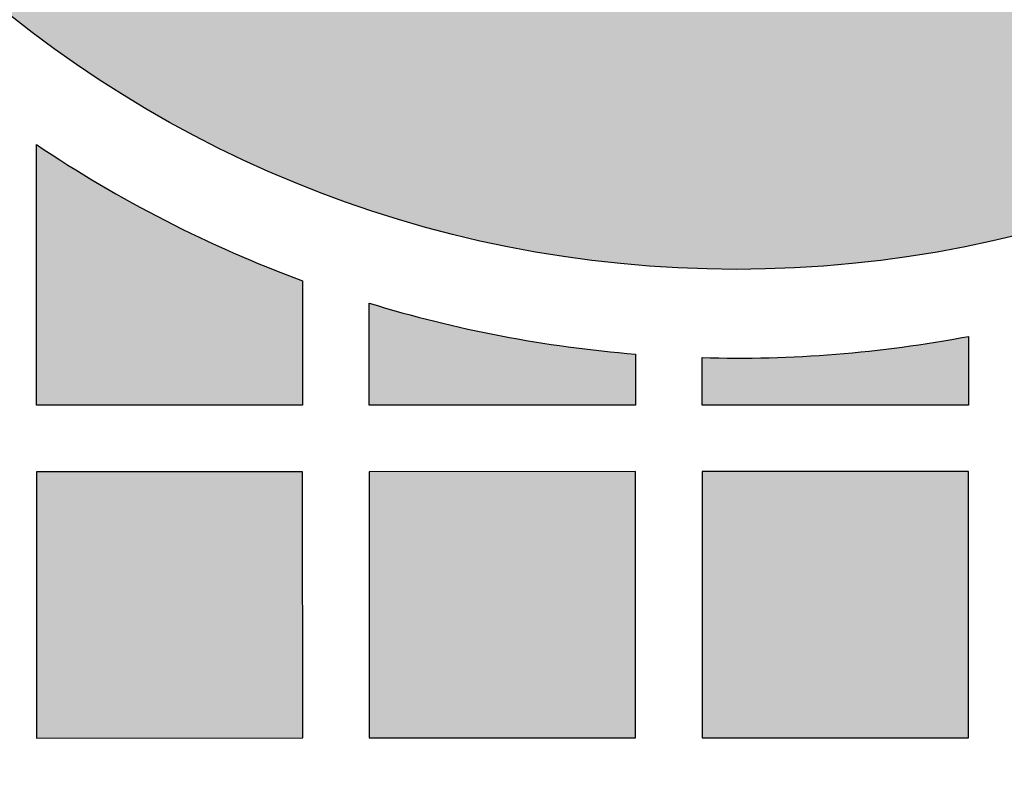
# Model space of a CAD drawing. Header units: millimetres. Extents: x -3873 to -97, y 912 to 4165.
# Tile 488 of 656: x -1369 to -1325, y 2833 to 2867. Entities that reach past the tile are written whole.
import ezdxf

# ---------------------------------------------------------------- set-up
doc = ezdxf.new("R2010")
doc.units = ezdxf.units.MM
doc.layers.add('pattern', color=7, linetype='Continuous', true_color=0x000000)

msp = doc.modelspace()

# ---------------------------------------------------------------- hatches: boundary and pattern name
at = {"layer": 'pattern'}
for points in [[(-1377.479, 2906.089), (-1377.426, 2905.215), (-1377.354, 2904.334), (-1377.261, 2903.449), (-1377.148, 2902.558), (-1377.015, 2901.663), (-1376.86, 2900.765), (-1376.683, 2899.864), (-1376.485, 2898.96), (-1376.265, 2898.056), (-1376.022, 2897.15), (-1375.756, 2896.245), (-1375.468, 2895.34), (-1375.156, 2894.438), (-1374.822, 2893.538), (-1374.464, 2892.641), (-1374.083, 2891.749), (-1373.678, 2890.862), (-1373.251, 2889.981), (-1372.8, 2889.106), (-1372.326, 2888.24), (-1371.83, 2887.382), (-1371.311, 2886.534), (-1370.769, 2885.696), (-1370.205, 2884.87), (-1369.62, 2884.056), (-1369.013, 2883.255), (-1368.386, 2882.468), (-1367.738, 2881.695), (-1367.07, 2880.938), (-1366.383, 2880.197), (-1365.677, 2879.473), (-1364.953, 2878.766), (-1364.212, 2878.078), (-1363.454, 2877.409), (-1362.68, 2876.76), (-1361.89, 2876.13), (-1361.086, 2875.521), (-1360.269, 2874.934), (-1359.439, 2874.367), (-1358.597, 2873.823), (-1357.743, 2873.301), (-1356.88, 2872.802), (-1356.007, 2872.325), (-1355.126, 2871.872), (-1354.237, 2871.442), (-1353.342, 2871.035), (-1352.44, 2870.651), (-1351.534, 2870.292), (-1350.624, 2869.955), (-1349.711, 2869.642), (-1348.795, 2869.353), (-1347.878, 2869.086), (-1346.961, 2868.843), (-1346.043, 2868.623), (-1345.127, 2868.425), (-1344.212, 2868.25), (-1343.3, 2868.096), (-1342.391, 2867.965), (-1341.487, 2867.855), (-1340.586, 2867.765), (-1339.691, 2867.697), (-1338.802, 2867.648), (-1337.919, 2867.62), (-1337.043, 2867.61), (-1336.167, 2867.62), (-1335.285, 2867.649), (-1334.395, 2867.697), (-1333.5, 2867.766), (-1332.6, 2867.855), (-1331.695, 2867.966), (-1330.786, 2868.097), (-1329.874, 2868.251), (-1328.96, 2868.426), (-1328.043, 2868.624), (-1327.126, 2868.845), (-1326.208, 2869.088), (-1325.291, 2869.355), (-1324.376, 2869.644), (-1323.463, 2869.957), (-1322.553, 2870.294), (-1321.647, 2870.654), (-1320.745, 2871.037), (-1319.85, 2871.444), (-1318.961, 2871.875), (-1318.08, 2872.328), (-1317.207, 2872.805), (-1316.344, 2873.304), (-1315.491, 2873.827), (-1314.649, 2874.371), (-1313.819, 2874.937), (-1313.001, 2875.525), (-1312.198, 2876.134), (-1311.408, 2876.764), (-1310.634, 2877.414), (-1309.876, 2878.083), (-1309.135, 2878.771), (-1308.411, 2879.477), (-1307.705, 2880.202), (-1307.018, 2880.943), (-1306.351, 2881.7), (-1305.703, 2882.473), (-1305.075, 2883.26), (-1304.469, 2884.061), (-1303.884, 2884.875), (-1303.32, 2885.702), (-1302.779, 2886.54), (-1302.26, 2887.388), (-1301.763, 2888.246), (-1301.29, 2889.112), (-1300.839, 2889.986), (-1300.412, 2890.868), (-1300.008, 2891.755), (-1299.627, 2892.647), (-1299.269, 2893.544), (-1298.935, 2894.444), (-1298.623, 2895.347), (-1298.335, 2896.251), (-1298.07, 2897.157), (-1297.827, 2898.062), (-1297.606, 2898.967), (-1297.408, 2899.87), (-1297.232, 2900.771), (-1297.077, 2901.67), (-1296.944, 2902.565), (-1296.831, 2903.455), (-1296.739, 2904.341), (-1296.666, 2905.221), (-1296.614, 2906.096), (-1284.602, 2906.097), (-1284.658, 2904.956), (-1284.74, 2903.806), (-1284.847, 2902.65), (-1284.982, 2901.486), (-1285.144, 2900.317), (-1285.333, 2899.143), (-1285.551, 2897.964), (-1285.798, 2896.782), (-1286.073, 2895.598), (-1286.379, 2894.413), (-1286.714, 2893.228), (-1287.079, 2892.043), (-1287.474, 2890.861), (-1287.9, 2889.681), (-1288.356, 2888.506), (-1288.844, 2887.336), (-1289.361, 2886.172), (-1289.91, 2885.016), (-1290.489, 2883.869), (-1291.099, 2882.732), (-1291.738, 2881.606), (-1292.408, 2880.493), (-1293.107, 2879.392), (-1293.835, 2878.307), (-1294.593, 2877.237), (-1295.378, 2876.185), (-1296.191, 2875.15), (-1297.031, 2874.135), (-1297.897, 2873.139), (-1298.789, 2872.165), (-1299.706, 2871.213), (-1300.647, 2870.284), (-1301.611, 2869.38), (-1302.597, 2868.5), (-1303.604, 2867.645), (-1304.632, 2866.817), (-1305.678, 2866.016), (-1306.743, 2865.243), (-1307.825, 2864.498), (-1308.922, 2863.782), (-1310.035, 2863.096), (-1311.16, 2862.439), (-1312.299, 2861.812), (-1313.448, 2861.215), (-1314.607, 2860.649), (-1315.776, 2860.114), (-1316.952, 2859.61), (-1318.134, 2859.137), (-1319.322, 2858.694), (-1320.513, 2858.283), (-1321.708, 2857.902), (-1322.905, 2857.552), (-1324.102, 2857.232), (-1325.3, 2856.942), (-1326.496, 2856.682), (-1327.689, 2856.451), (-1328.879, 2856.25), (-1330.065, 2856.077), (-1331.246, 2855.932), (-1332.421, 2855.815), (-1333.589, 2855.724), (-1334.748, 2855.661), (-1335.9, 2855.623), (-1337.042, 2855.61), (-1338.184, 2855.623), (-1339.336, 2855.66), (-1340.496, 2855.724), (-1341.664, 2855.814), (-1342.838, 2855.931), (-1344.019, 2856.076), (-1345.205, 2856.248), (-1346.395, 2856.45), (-1347.589, 2856.68), (-1348.785, 2856.94), (-1349.982, 2857.23), (-1351.18, 2857.549), (-1352.377, 2857.899), (-1353.571, 2858.28), (-1354.763, 2858.691), (-1355.951, 2859.133), (-1357.134, 2859.607), (-1358.309, 2860.111), (-1359.478, 2860.646), (-1360.637, 2861.211), (-1361.787, 2861.808), (-1362.925, 2862.434), (-1364.051, 2863.091), (-1365.163, 2863.778), (-1366.261, 2864.493), (-1367.343, 2865.238), (-1368.408, 2866.011), (-1369.455, 2866.812), (-1370.482, 2867.64), (-1371.49, 2868.494), (-1372.476, 2869.374), (-1373.44, 2870.279), (-1374.381, 2871.207), (-1375.298, 2872.159), (-1376.19, 2873.133), (-1377.056, 2874.128), (-1377.897, 2875.144), (-1378.71, 2876.178), (-1379.495, 2877.231), (-1380.253, 2878.3), (-1380.981, 2879.385), (-1381.681, 2880.485), (-1382.35, 2881.599), (-1382.99, 2882.725), (-1383.6, 2883.862), (-1384.179, 2885.009), (-1384.728, 2886.164), (-1385.246, 2887.328), (-1385.733, 2888.498), (-1386.19, 2889.673), (-1386.616, 2890.853), (-1387.012, 2892.035), (-1387.377, 2893.22), (-1387.712, 2894.405), (-1388.018, 2895.59), (-1388.293, 2896.774), (-1388.54, 2897.956), (-1388.758, 2899.134), (-1388.948, 2900.308), (-1389.11, 2901.478), (-1389.245, 2902.641), (-1389.352, 2903.798), (-1389.434, 2904.947), (-1389.49, 2906.088)], [(-1368.584, 2861.235), (-1367.171, 2860.314), (-1365.729, 2859.435), (-1364.261, 2858.599), (-1362.767, 2857.807), (-1361.251, 2857.059), (-1359.713, 2856.358), (-1358.157, 2855.704), (-1356.583, 2855.097), (-1356.583, 2849.493), (-1368.583, 2849.492)], [(-1353.583, 2854.085), (-1352.116, 2853.658), (-1350.636, 2853.27), (-1349.146, 2852.921), (-1347.645, 2852.614), (-1346.137, 2852.347), (-1344.623, 2852.121), (-1343.104, 2851.936), (-1341.583, 2851.793), (-1341.583, 2849.494), (-1353.583, 2849.493)], [(-1338.583, 2851.631), (-1337.077, 2851.61), (-1335.57, 2851.63), (-1334.063, 2851.689), (-1332.557, 2851.789), (-1331.055, 2851.929), (-1329.558, 2852.109), (-1328.066, 2852.329), (-1326.583, 2852.588), (-1326.583, 2849.495), (-1338.583, 2849.494)], [(-1356.583, 2846.492), (-1368.582, 2846.491), (-1368.581, 2834.492), (-1356.582, 2834.493)], [(-1341.583, 2846.494), (-1353.583, 2846.493), (-1353.582, 2834.493), (-1341.582, 2834.494)], [(-1326.583, 2846.495), (-1338.583, 2846.494), (-1338.582, 2834.494), (-1326.582, 2834.495)]]:
    msp.add_hatch(color=256, dxfattribs=at).paths.add_polyline_path(points, flags=0)

# ---------------------------------------------------------------- linework, layer by layer
for points in [[(-1356.583, 2855.097), (-1356.583, 2849.493), (-1368.583, 2849.492), (-1368.584, 2861.235)], [(-1341.583, 2851.793), (-1341.583, 2849.494), (-1353.583, 2849.493), (-1353.583, 2854.085)], [(-1326.583, 2852.588), (-1326.583, 2849.495), (-1338.583, 2849.494), (-1338.583, 2851.631)]]:
    msp.add_lwpolyline(points, dxfattribs=at)
for points in [[(-1356.583, 2846.492), (-1368.582, 2846.491), (-1368.581, 2834.492), (-1356.582, 2834.493)], [(-1341.583, 2846.494), (-1353.583, 2846.493), (-1353.582, 2834.493), (-1341.582, 2834.494)], [(-1326.583, 2846.495), (-1338.583, 2846.494), (-1338.582, 2834.494), (-1326.582, 2834.495)]]:
    msp.add_lwpolyline(points, close=True, dxfattribs=at)
at = {"layer": 'pattern', "extrusion": (0, 0, -1)}
for centre, radius, start, end in [((1337.046, 2908.092), 52.482, 182.1793, 357.8114), ((1654.828, 2907.822), 375.7, 180.2631, 215.84366)]:
    msp.add_arc(centre, radius, start, end, dxfattribs=at)
at = {"layer": 'pattern'}
for centre, radius, start, end in [((-1654.828, 2907.822), 387.7, 319.28107, 359.74518), ((-1337.046, 2908.092), 56.482, 236.0577, 249.7634), ((-1337.046, 2908.092), 56.482, 252.9757, 265.3932), ((-1337.046, 2908.092), 56.482, 268.4412, 280.6758)]:
    msp.add_arc(centre, radius, start, end, dxfattribs=at)

doc.saveas('drawing.dxf')
